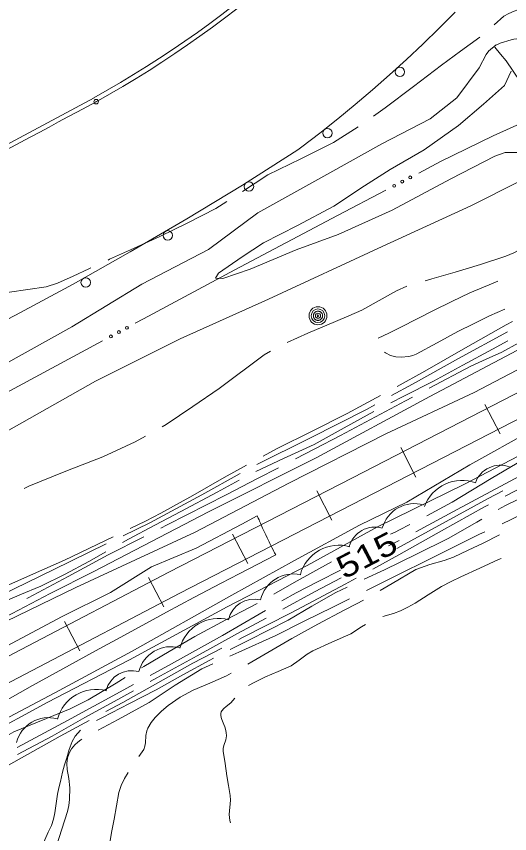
# Model space of a CAD drawing. Extents: x 2361284 to 2366480, y 6976556 to 6985346.
# Drawn here: x 2364804.1 to 2364908.4, y 6978961.5 to 6979134.4 of the extents above; entities that cross this region are included whole.
import ezdxf
from ezdxf.enums import TextEntityAlignment as Align

# ---------------------------------------------------------------- set-up
doc = ezdxf.new("R2010")
doc.units = 0
doc.header["$LTSCALE"] = 1.9
doc.header["$PDMODE"] = 32
doc.header["$PDSIZE"] = 0.95
for name, color, linetype, lineweight in [('12', 7, 'Continuous', 13), ('13', 7, 'Continuous', 13), ('16', 7, 'Continuous', 13), ('17', 7, 'Continuous', 13), ('20', 7, 'Continuous', 13), ('21', 7, 'Continuous', 13), ('22', 7, 'Continuous', 13), ('29', 7, 'Continuous', 13), ('3', 7, 'Continuous', 13), ('4', 7, 'Continuous', 13), ('8', 7, 'Continuous', 13)]:
    doc.layers.add(name, color=color, linetype=linetype, lineweight=lineweight)

msp = doc.modelspace()

# ---------------------------------------------------------------- linework, layer by layer
at = {"layer": '13'}
for points in [[(2364930.806, 6979122.11), (2364929.422, 6979123.666), (2364928.635, 6979124.36), (2364927.564, 6979125.133), (2364925.275, 6979126.418), (2364922.419, 6979127.75), (2364920.964, 6979128.331), (2364918.698, 6979129.086), (2364916.167, 6979129.676), (2364914.898, 6979129.843), (2364912.99, 6979129.901), (2364911.758, 6979129.826), (2364909.294, 6979129.526), (2364908.686, 6979129.41), (2364906.425, 6979128.666), (2364905.337, 6979128.178)], [(2364904.008, 6979127.086), (2364903.465, 6979126.291), (2364901.942, 6979123.506), (2364897.261, 6979117.111), (2364891.603, 6979112.697), (2364881.403, 6979107.39), (2364870.381, 6979101.235), (2364855.11, 6979092.798), (2364844.714, 6979085.02), (2364830.602, 6979077.726), (2364815.787, 6979068.723), (2364795.971, 6979057.695), (2364777.783, 6979048.942), (2364764.986, 6979041.269), (2364748.822, 6979030.996), (2364741.457, 6979028.346)], [(2364908.709, 6979122.74), (2364907.337, 6979119.767), (2364902.885, 6979115.766), (2364897.567, 6979111.294), (2364890.315, 6979106.155), (2364883.134, 6979101.996), (2364877.668, 6979098.514), (2364871.208, 6979094.192), (2364863.536, 6979090.108), (2364856.311, 6979086.44), (2364851.848, 6979083.528), (2364846.851, 6979080.02), (2364846.191, 6979079.014), (2364847.762, 6979078.919), (2364853.545, 6979080.864), (2364863.255, 6979085.006), (2364872.155, 6979088.221), (2364883.527, 6979093.339), (2364895.994, 6979099.978), (2364905.28, 6979104.787), (2364907.472, 6979105.557), (2364912.111, 6979105.602)], [(2365012.838, 6979113.95), (2365006.116, 6979111.956), (2364989.41, 6979104.187), (2364972.408, 6979095.775), (2364950.911, 6979084.83), (2364928.841, 6979073.179), (2364912.447, 6979065.002), (2364891.492, 6979053.933), (2364867.493, 6979040.994), (2364844.681, 6979029.527), (2364820.46, 6979016.945), (2364811.244, 6979012.258), (2364799.133, 6979005.952), (2364774.899, 6978993.591), (2364747.06, 6978979.655), (2364724.438, 6978968.21)], [(2365009.649, 6979108.649), (2365003.405, 6979105.74), (2364993.9, 6979100.929), (2364981.781, 6979095.494), (2364968.036, 6979088.673), (2364952.437, 6979081.094), (2364930.92, 6979070.118), (2364915.83, 6979062.644), (2364900.895, 6979054.763), (2364882.196, 6979046.084), (2364861.735, 6979035.599), (2364841.912, 6979025.22), (2364816.652, 6979013.549), (2364789.436, 6979000.39), (2364753.347, 6978981.095), (2364724.032, 6978966.776)], [(2364737.2, 6979013.304), (2364745.161, 6979018.5), (2364758.855, 6979025.51), (2364775.625, 6979035), (2364789.866, 6979040.366), (2364798.167, 6979044.415), (2364820.817, 6979057.192), (2364838.703, 6979066.141), (2364857.434, 6979074.561), (2364881.42, 6979085.689), (2364900.169, 6979094.278), (2364910.409, 6979099.465), (2364916.353, 6979101.222)], [(2364998.114, 6979093.249), (2364992.404, 6979089.114), (2364985.298, 6979085.377), (2364974.754, 6979079.376), (2364966.665, 6979075.049), (2364956.801, 6979070.154), (2364944.393, 6979063.576), (2364935.638, 6979058.863), (2364926.436, 6979053.736), (2364913.17, 6979046.858), (2364899.96, 6979039.522), (2364886.684, 6979031.567), (2364876.66, 6979026.751), (2364862.93, 6979019.239), (2364849.619, 6979011.902), (2364828.589, 6979000.102), (2364812.203, 6978991.296), (2364791.755, 6978980.48), (2364777.302, 6978972.243), (2364768.372, 6978968.058), (2364752.515, 6978960.216), (2364740.127, 6978953.698), (2364721.446, 6978944.261), (2364717.055, 6978942.129)], [(2364992.832, 6979086.088), (2364986.448, 6979082.328), (2364977.475, 6979077.242), (2364965.848, 6979070.5), (2364955.86, 6979065.035), (2364944.423, 6979059.437), (2364926.752, 6979050.969), (2364911.984, 6979042.237), (2364898.839, 6979035.391), (2364880.464, 6979026.366), (2364865.6, 6979018.175), (2364848.643, 6979009.433), (2364827.987, 6978998.276), (2364810.573, 6978989.19)], [(2364855.03, 6979028.686), (2364851.787, 6979026.925), (2364842.104, 6979021.871), (2364832.671, 6979017.932), (2364823.993, 6979012.479), (2364813.76, 6979007.441), (2364801.959, 6979001.109), (2364784.418, 6978992.682), (2364760.172, 6978980.53), (2364747.91, 6978974.454), (2364722.687, 6978962.013)], [(2364858.929, 6979020.431), (2364858.681, 6979020.903), (2364858.558, 6979021.139), (2364858.375, 6979021.494), (2364858.102, 6979022.027), (2364857.833, 6979022.562), (2364857.7, 6979022.83), (2364857.524, 6979023.189), (2364857.437, 6979023.368), (2364857.307, 6979023.638), (2364857.114, 6979024.044), (2364856.828, 6979024.654), (2364856.687, 6979024.959), (2364856.475, 6979025.417), (2364856.161, 6979026.106), (2364855.851, 6979026.797), (2364855.697, 6979027.143), (2364855.494, 6979027.605), (2364855.393, 6979027.836), (2364855.243, 6979028.184), (2364855.02, 6979028.706)], [(2364717.693, 6978944.365), (2364723.112, 6978947.094), (2364725.811, 6978948.478), (2364728.498, 6978949.885), (2364729.836, 6978950.6), (2364745.953, 6978959.333), (2364768.998, 6978971.714), (2364783.007, 6978979.262), (2364790.001, 6978983.054), (2364792.51, 6978984.426), (2364797.513, 6978987.196), (2364807.495, 6978992.78), (2364812.493, 6978995.559), (2364821.59, 6979000.572), (2364826.145, 6979003.068), (2364832.987, 6979006.794), (2364835.852, 6979008.341), (2364841.599, 6979011.407), (2364847.363, 6979014.439), (2364851.213, 6979016.445), (2364858.929, 6979020.431)]]:
    msp.add_lwpolyline(points, dxfattribs=at)
at = {"layer": '16'}
for centre, radius, start, end in [((2364906.438, 6979033.767), 5.643, 69.77216, 159.77216), ((2364898.317, 6979027.72), 8.469, 69.77216, 159.77216), ((2364888.265, 6979024.223), 7.061, 74.25986, 164.25986), ((2364879.917, 6979020.691), 5.643, 74.25986, 164.25986), ((2364872.294, 6979014.027), 8.469, 74.25986, 164.25986), ((2364862.598, 6979009.342), 7.061, 76.85165, 166.85165), ((2364854.419, 6979005.437), 5.643, 76.85165, 166.85165), ((2364846.834, 6978998.537), 8.469, 75.15637, 165.15637), ((2364836.79, 6978993.96), 7.061, 75.15637, 165.15637), ((2364828.494, 6978990.296), 5.643, 75.09292, 165.09292), ((2364820.969, 6978983.523), 8.469, 75.09292, 165.09292), ((2364810.92, 6978978.957), 7.061, 75.09292, 165.09292)]:
    msp.add_arc(centre, radius, start, end, dxfattribs=at)
at = {"layer": '17'}
msp.add_lwpolyline([(2364896.858, 6979135.288), (2364893.501, 6979131.866), (2364890.053, 6979128.493), (2364886.564, 6979125.22), (2364883.004, 6979121.996), (2364879.415, 6979118.812), (2364875.735, 6979115.697), (2364872.032, 6979112.661), (2364868.24, 6979109.685), (2364864.438, 6979106.779), (2364863.584, 6979106.14), (2364851.894, 6979098.679), (2364840.102, 6979091.526), (2364828.176, 6979084.573), (2364816.102, 6979077.718), (2364803.923, 6979071.162), (2364791.683, 6979064.854), (2364782.217, 6979060.114), (2364755.622, 6979046.85), (2364745.163, 6979041.431)], dxfattribs=at)
for centre in [(2364885.189, 6979122.626), (2364869.86, 6979109.679), (2364853.266, 6979098.368), (2364836.096, 6979088.035), (2364818.745, 6979078.066)]:
    msp.add_circle(centre, 1, dxfattribs=at)
at = {"layer": '20'}
for points in [[(2364927.945, 6979148.524), (2364925.403, 6979146.58), (2364922.683, 6979144.485), (2364920.41, 6979142.713), (2364918.145, 6979140.942), (2364915.614, 6979139.008), (2364913.052, 6979137.102), (2364911.649, 6979136.319), (2364909.347, 6979135.467), (2364908.223, 6979134.996), (2364907.188, 6979134.376), (2364905.115, 6979132.577)], [(2364902.1, 6979129.948), (2364898.038, 6979127.019), (2364893.985, 6979124.07), (2364888.038, 6979119.534), (2364882.081, 6979114.987), (2364879.618, 6979113.253)], [(2364876.34, 6979110.972), (2364871.16, 6979107.683), (2364864.242, 6979104.217), (2364857.294, 6979100.83), (2364851.937, 6979097.329)], [(2364848.557, 6979095.187), (2364846.261, 6979093.735), (2364840.37, 6979090.698), (2364834.397, 6979087.822), (2364831.31, 6979086.393), (2364828.213, 6979084.973), (2364823.802, 6979082.971), (2364823.464, 6979082.818)], [(2364916.21, 6979088.9), (2364914.165, 6979087.291), (2364910.975, 6979085.23), (2364909.314, 6979084.364), (2364907.571, 6979083.658), (2364902.237, 6979081.897), (2364896.872, 6979080.236), (2364891.934, 6979078.869), (2364890.508, 6979078.445)], [(2364819.819, 6979081.173), (2364819.381, 6979080.979), (2364816.106, 6979079.438), (2364812.8, 6979077.926), (2364810.347, 6979077.163), (2364802.647, 6979076.01), (2364800.172, 6979075.416), (2364797.709, 6979074.723), (2364793.245, 6979073.12), (2364793.185, 6979073.09)], [(2364905.871, 6979078.351), (2364904.885, 6979077.952), (2364899.994, 6979075.885), (2364896.141, 6979074.039), (2364892.309, 6979072.132), (2364888.845, 6979070.368), (2364885.382, 6979068.595), (2364882.863, 6979067.371), (2364880.625, 6979066.27)], [(2364886.69, 6979077.259), (2364884.489, 6979076.288), (2364877.168, 6979072.248), (2364874.368, 6979071.031), (2364871.57, 6979069.814), (2364865.723, 6979067.318), (2364861.371, 6979065.367)], [(2364881.942, 6979063.332), (2364882.153, 6979063.184), (2364883.208, 6979062.654), (2364884.341, 6979062.375), (2364885.432, 6979062.295), (2364887.101, 6979062.401), (2364887.899, 6979062.599), (2364888.656, 6979062.906), (2364893.043, 6979065.308), (2364897.431, 6979067.68), (2364900.776, 6979069.341), (2364904.121, 6979070.994), (2364907.347, 6979072.445)], [(2364884.631, 6979056.078), (2364890.48, 6979059.304), (2364899.045, 6979064.275), (2364907.669, 6979069.137), (2364909.022, 6979069.83)], [(2364883.409, 6979054.147), (2364887.856, 6979056.589), (2364897.596, 6979061.981), (2364907.963, 6979067.6)], [(2364916.315, 6979068.399), (2364913.976, 6979067.247), (2364910.354, 6979065.292), (2364906.734, 6979063.358), (2364903.448, 6979061.876), (2364900.182, 6979060.366), (2364891.385, 6979055.682)], [(2364857.829, 6979063.523), (2364856.486, 6979062.76), (2364846.973, 6979055.67), (2364841.369, 6979051.807), (2364835.725, 6979047.992), (2364834.88, 6979047.514)], [(2364856.24, 6979041.317), (2364859.225, 6979042.925), (2364866.61, 6979046.636), (2364874.005, 6979050.337), (2364881.12, 6979054.165)], [(2364887.853, 6979053.809), (2364886.4, 6979053.035), (2364872.609, 6979045.713), (2364867.176, 6979042.861), (2364863.096, 6979040.732)], [(2364854.937, 6979039.544), (2364866.174, 6979045.161), (2364878.098, 6979051.216), (2364879.908, 6979052.213)], [(2364831.388, 6979045.561), (2364829.199, 6979044.34), (2364822.379, 6979041.205), (2364814.528, 6979038.14), (2364806.707, 6979034.985), (2364805.702, 6979034.476)], [(2364932.332, 6979045.74), (2364929.984, 6979044.518), (2364921.376, 6979040.026), (2364912.219, 6979035.339), (2364907.463, 6979032.884)], [(2364915.12, 6979042.677), (2364912.751, 6979041.504), (2364904.478, 6979036.585), (2364896.254, 6979031.578), (2364890.882, 6979028.676)], [(2364930.768, 6979043.055), (2364929.117, 6979042.11), (2364922.076, 6979037.922), (2364914.788, 6979034.423), (2364907.512, 6979030.925), (2364906, 6979030.04)], [(2364828.133, 6979026.029), (2364831.379, 6979027.611), (2364834.653, 6979029.282), (2364841.368, 6979033.035), (2364848.042, 6979036.849), (2364852.718, 6979039.413)], [(2364859.543, 6979038.888), (2364855.105, 6979036.576), (2364848.477, 6979033.143), (2364835.987, 6979026.794), (2364834.634, 6979026.101)], [(2364826.697, 6979024.505), (2364832.323, 6979027.24), (2364843.307, 6979033.143), (2364851.425, 6979037.641)], [(2364906.923, 6979033.988), (2364903.858, 6979032.35), (2364894.197, 6979027.068), (2364884.537, 6979021.795)], [(2364919.238, 6979033.435), (2364917.298, 6979032.348), (2364915.358, 6979031.259), (2364908.72, 6979027.956), (2364906.789, 6979027.048)], [(2364903.911, 6979031.05), (2364903.075, 6979030.623), (2364893.981, 6979025.565), (2364884.93, 6979020.429), (2364879.439, 6979017.436)], [(2364902.549, 6979028.017), (2364901.465, 6979027.387), (2364895.377, 6979023.908), (2364888.679, 6979020.564), (2364881.94, 6979017.29), (2364877.629, 6979015.289)], [(2364887.319, 6979026.853), (2364885.099, 6979025.72), (2364884.154, 6979025.281), (2364883.208, 6979024.842)], [(2364903.165, 6979025.342), (2364902.01, 6979024.801), (2364892.693, 6979020.142), (2364883.367, 6979015.493), (2364878.092, 6979012.883)], [(2364797.92, 6979010.521), (2364811.976, 6979017.335), (2364823.105, 6979022.751)], [(2364799.11, 6979012.572), (2364801.23, 6979013.562), (2364807.733, 6979016.434), (2364814.237, 6979019.326), (2364821.176, 6979022.632), (2364824.54, 6979024.275)], [(2364831.07, 6979024.287), (2364823.507, 6979020.445), (2364815.04, 6979015.904), (2364806.582, 6979011.333), (2364806.323, 6979011.201)], [(2364906.619, 6979019.705), (2364906.071, 6979019.459), (2364902.068, 6979017.651), (2364898.065, 6979015.833), (2364896.003, 6979014.834), (2364893.984, 6979013.754), (2364891.18, 6979012.028), (2364888.407, 6979010.261), (2364886.865, 6979009.396), (2364885.282, 6979008.601), (2364883.808, 6979008.027), (2364881.565, 6979007.396)], [(2364870.703, 6979018.993), (2364862.844, 6979014.598), (2364858.498, 6979012.127)], [(2364875.927, 6979015.523), (2364873.598, 6979014.261), (2364862.225, 6979008.172), (2364851.795, 6979002.863), (2364851.129, 6979002.516)], [(2364872.775, 6979015.573), (2364869.959, 6979014.096), (2364867.153, 6979012.619), (2364860.417, 6979008.995)], [(2364874.014, 6979013.584), (2364871.615, 6979012.452), (2364866.572, 6979009.573), (2364861.56, 6979006.636), (2364853.271, 6979002.427), (2364849.319, 6979000.409)], [(2364874.508, 6979011.119), (2364871.024, 6979009.396), (2364864.972, 6979006.388), (2364858.921, 6979003.38), (2364851.094, 6978999.886), (2364849.251, 6978999.048)], [(2364855.016, 6979010.154), (2364848.389, 6979006.69), (2364841.792, 6979003.158), (2364836.412, 6979000.016), (2364831.051, 6978996.845), (2364830.553, 6978996.55)], [(2364856.905, 6979007.091), (2364850.856, 6979003.794), (2364842.321, 6978999.112), (2364833.795, 6978994.421), (2364832.352, 6978993.627)], [(2364877.94, 6979005.751), (2364877.035, 6979005.193), (2364874.828, 6979003.772), (2364870.785, 6979001.983), (2364866.752, 6979000.165), (2364865.589, 6978999.414), (2364863.921, 6978998.138), (2364862.181, 6978997.001), (2364859.473, 6978995.795), (2364856.744, 6978994.619), (2364854.356, 6978993.477), (2364853.201, 6978992.836)], [(2364847.566, 6979000.692), (2364841.386, 6978997.513), (2364833.995, 6978993.383), (2364826.603, 6978989.233), (2364822.992, 6978987.288)], [(2364845.756, 6978998.585), (2364844.989, 6978998.198), (2364839.319, 6978995.074), (2364833.648, 6978991.93), (2364827.975, 6978988.976), (2364822.274, 6978986.061), (2364821.05, 6978985.42)], [(2364845.607, 6978997.394), (2364843.297, 6978996.342), (2364837.67, 6978992.858), (2364832.134, 6978989.215), (2364825.608, 6978985.643), (2364821.399, 6978983.383)], [(2364827.123, 6978994.488), (2364825.155, 6978993.299), (2364819.258, 6978989.763), (2364815.436, 6978987.876), (2364803.561, 6978983.003), (2364802.049, 6978982.168)], [(2364828.849, 6978991.704), (2364826.174, 6978990.229), (2364818.544, 6978986.046), (2364815.092, 6978984.083), (2364811.641, 6978982.109), (2364804.327, 6978978.199)], [(2364850.276, 6978990.148), (2364849.445, 6978989.17), (2364848.473, 6978988.37), (2364847.977, 6978987.956), (2364847.541, 6978987.472), (2364847.423, 6978987.26), (2364847.337, 6978986.87), (2364847.34, 6978986.55), (2364847.425, 6978986.07), (2364847.549, 6978985.622), (2364847.939, 6978984.595), (2364848.154, 6978984.077), (2364848.319, 6978983.549), (2364848.455, 6978982.85), (2364848.502, 6978982.159), (2364848.38, 6978981.348), (2364847.981, 6978980.124), (2364847.847, 6978979.513), (2364847.843, 6978978.903), (2364848.218, 6978976.317), (2364848.622, 6978973.721), (2364848.962, 6978971.624), (2364849.302, 6978969.537), (2364849.352, 6978968.538), (2364849.11, 6978965.495), (2364849.222, 6978964.276), (2364849.337, 6978963.758)], [(2364810.573, 6978989.19), (2364806.105, 6978986.748), (2364801.608, 6978984.365), (2364798.185, 6978982.672)], [(2364819.47, 6978985.385), (2364813.341, 6978982.085), (2364807.53, 6978978.87), (2364801.751, 6978975.596), (2364799.236, 6978974.032), (2364796.813, 6978972.319), (2364795.414, 6978971.145)], [(2364817.649, 6978983.337), (2364816.491, 6978982.085), (2364815.862, 6978980.999), (2364815.228, 6978979.283), (2364814.735, 6978977.518), (2364814.269, 6978976.005), (2364813.853, 6978974.481), (2364813.613, 6978973.478), (2364813.382, 6978972.476), (2364813.075, 6978971.133), (2364812.778, 6978969.79), (2364812.486, 6978967.847), (2364812.235, 6978965.895), (2364811.948, 6978964.532), (2364811.521, 6978963.198), (2364811.157, 6978962.484), (2364810.784, 6978961.781), (2364810.099, 6978960.173), (2364809.515, 6978958.528), (2364809.18, 6978956.974)], [(2364817.908, 6978981.429), (2364817.709, 6978981.307), (2364817.083, 6978980.831), (2364816.468, 6978980.275), (2364815.747, 6978979.388), (2364815.334, 6978978.664), (2364814.925, 6978977.51), (2364814.746, 6978976.318), (2364814.808, 6978975.04), (2364815.156, 6978973.113), (2364815.355, 6978971.185), (2364815.309, 6978968.664), (2364815.201, 6978967.413), (2364814.923, 6978966.16), (2364813.698, 6978962.389), (2364812.464, 6978958.686), (2364811.774, 6978956.489), (2364811.376, 6978955.215)]]:
    msp.add_lwpolyline(points, dxfattribs=at)
at = {"layer": '21'}
for points in [[(2364905.291, 6979127.828), (2364906.484, 6979126.389), (2364907.638, 6979124.93), (2364910.629, 6979120.568), (2364913.76, 6979116.279), (2364915.477, 6979114.524), (2364921.222, 6979109.919), (2364924.505, 6979107.45), (2364925.954, 6979106.483)], [(2364916.2, 6979114.201), (2364904.899, 6979109.083), (2364893.759, 6979103.637), (2364889.162, 6979101.223)], [(2364882.216, 6979097.587), (2364871.996, 6979092.239), (2364850.305, 6979080.713), (2364830.942, 6979070.357), (2364829.23, 6979069.441)], [(2364822.326, 6979065.735), (2364811.59, 6979059.974), (2364775.473, 6979040.509), (2364769.504, 6979037.282)]]:
    msp.add_lwpolyline(points, dxfattribs=at)
for centre in [(2364887.387, 6979100.298), (2364883.985, 6979098.516), (2364885.686, 6979099.407), (2364825.773, 6979067.583), (2364827.465, 6979068.491), (2364824.081, 6979066.675)]:
    msp.add_circle(centre, 0.3, dxfattribs=at)
at = {"layer": '22'}
msp.add_line((2364885.01, 6979023.509), (2364882.811, 6979022.388), dxfattribs=at)
for points in [[(2364883.244, 6979052.605), (2364886.031, 6979053.992), (2364892.291, 6979057.181), (2364898.53, 6979060.571), (2364904.758, 6979063.959), (2364907.991, 6979065.7)], [(2364854.751, 6979038.082), (2364860.585, 6979040.818), (2364867.047, 6979043.81), (2364873.403, 6979047.33), (2364879.672, 6979050.811)], [(2364913.259, 6979038.559), (2364912.632, 6979038.223), (2364907.439, 6979035.443), (2364897.329, 6979030.038), (2364888.563, 6979025.353)], [(2364826.491, 6979023.073), (2364827.784, 6979023.795), (2364833.338, 6979026.729), (2364838.89, 6979029.652), (2364846.512, 6979033.724), (2364851.208, 6979036.229)], [(2364906.271, 6979024.672), (2364902.768, 6979022.918), (2364899.652, 6979021.409), (2364896.505, 6979019.949), (2364894.552, 6979019.23), (2364891.509, 6979018.421), (2364888.579, 6979017.353), (2364883.587, 6979014.425), (2364880.992, 6979012.881)], [(2364797.835, 6979008.92), (2364800.343, 6979010.124), (2364804.785, 6979011.986), (2364809.239, 6979013.849), (2364814.365, 6979016.367), (2364819.41, 6979019.056), (2364823.011, 6979021.11)], [(2364872.61, 6979017.211), (2364867.922, 6979014.837), (2364863.245, 6979012.442), (2364860.221, 6979010.693)], [(2364877.521, 6979010.898), (2364875.988, 6979010.113), (2364873.37, 6979008.748), (2364867.848, 6979005.795), (2364862.367, 6979002.773), (2364858.11, 6979000.303), (2364853.864, 6978997.812), (2364853.028, 6978997.344)], [(2364856.76, 6979008.69), (2364855.447, 6979007.938), (2364847.69, 6979003.374), (2364836.866, 6978997.421), (2364832.36, 6978994.958)], [(2364849.536, 6978995.391), (2364848.512, 6978994.831), (2364845.006, 6978993.308), (2364841.45, 6978991.844), (2364838.754, 6978990.338), (2364836.19, 6978988.584), (2364834.772, 6978987.38), (2364833.464, 6978986.038), (2364832.595, 6978984.959), (2364831.876, 6978983.782), (2364831.661, 6978983.25), (2364831.49, 6978982.258), (2364831.395, 6978980.717), (2364831.272, 6978979.976), (2364831.007, 6978979.293), (2364829.952, 6978977.763)], [(2364828.847, 6978993.044), (2364826.022, 6978991.497), (2364814.879, 6978985.441), (2364804.243, 6978979.679)], [(2364827.744, 6978974.433), (2364826.936, 6978973.105), (2364826.231, 6978971.688), (2364825.765, 6978970.194), (2364825.262, 6978967.369), (2364824.778, 6978964.544), (2364824.302, 6978962.089), (2364823.855, 6978959.624), (2364823.649, 6978957.082), (2364823.513, 6978954.541), (2364823.127, 6978950.997), (2364822.721, 6978947.454), (2364822.684, 6978947.123)]]:
    msp.add_lwpolyline(points, dxfattribs=at)
at = {"layer": '29'}
for p, q in [((2364903.169, 6979052.284), (2364906.368, 6979046.064)), ((2364885.384, 6979043.134), (2364888.583, 6979036.904)), ((2364867.6, 6979033.974), (2364870.809, 6979027.756)), ((2364849.816, 6979024.825), (2364853.026, 6979018.595)), ((2364832.013, 6979015.625), (2364835.262, 6979009.426)), ((2364814.29, 6979006.366), (2364817.529, 6979000.157))]:
    msp.add_line(p, q, dxfattribs=at)
for points in [[(2364662.863, 6978927.066), (2364745.517, 6978969.441), (2364773.839, 6978984.081), (2364805.085, 6979000.428), (2364836.352, 6979016.776), (2364875.144, 6979036.736), (2364913.896, 6979056.697), (2364958.698, 6979079.974), (2365003.458, 6979103.34), (2365038.894, 6979121.898), (2365074.309, 6979140.507)], [(2364663.86, 6978921.946), (2364747.8, 6978964.992), (2364776.142, 6978979.641), (2364807.398, 6978995.99), (2364838.655, 6979012.328), (2364877.428, 6979032.289), (2364916.189, 6979052.248), (2364961, 6979075.535), (2365005.77, 6979098.902), (2365041.216, 6979117.471), (2365076.632, 6979136.077)]]:
    msp.add_lwpolyline(points, dxfattribs=at)
at = {"layer": '3'}
msp.add_line((2364820.498, 6979117.16), (2364820.49, 6979117.155), dxfattribs=at)
for centre, radius, start, end in [((2364710.718, 6979315.25), 226.475, 298.99244, 325.12827), ((2364710.718, 6979315.25), 227.435, 298.99244, 325.12827), ((2363662.347, 6981254.913), 2432.277, 296.74338, 298.44709), ((2363662.32, 6981254.965), 2431.376, 296.75917, 298.44707)]:
    msp.add_arc(centre, radius, start, end, dxfattribs=at)
msp.add_point((2364820.955, 6979116.316), dxfattribs=at)
at = {"layer": '4'}
for radius in [1.9, 1.442, 0.539, 0.192]:
    msp.add_circle((2364867.868, 6979071.03), radius, dxfattribs=at)
for start, end in [(174.71552, 185.96556), (163.46611, 174.71615), (152.21535, 163.46538), (140.96646, 152.21649), (129.71376, 140.96379), (118.46406, 129.71409), (107.21593, 118.46597), (95.96582, 107.21585), (84.71553, 95.96557), (73.46552, 84.71555), (62.21535, 73.46538), (50.96397, 62.214), (39.71588, 50.96591), (28.46656, 39.7166), (17.21479, 28.46483), (5.96345, 17.21348), (354.71553, 5.96557), (185.96287, 197.21291), (197.21479, 208.46483), (208.46822, 219.71826), (219.71376, 230.96379), (230.96397, 242.214), (242.21812, 253.46815), (253.46258, 264.71261), (264.71553, 275.96557), (275.96582, 287.21585), (287.21593, 298.46597), (298.46406, 309.71409), (309.71589, 320.96592), (320.96646, 332.21649), (332.21419, 343.46422), (343.46611, 354.71615)]:
    msp.add_arc((2364867.868, 6979071.03), 0.973, start, end, dxfattribs=at)
at = {"layer": '8'}
msp.add_line((2364905.556, 6979128.361), (2364903.938, 6979127.025), dxfattribs=at)

# ---------------------------------------------------------------- texts
at = {"layer": '12', "width": 1.25}
msp.add_text(' 515 ', height=4.799, rotation=27.588, dxfattribs=at).set_placement((2364879.289, 6979018.294), align=Align.CENTER)

doc.saveas('drawing.dxf')
